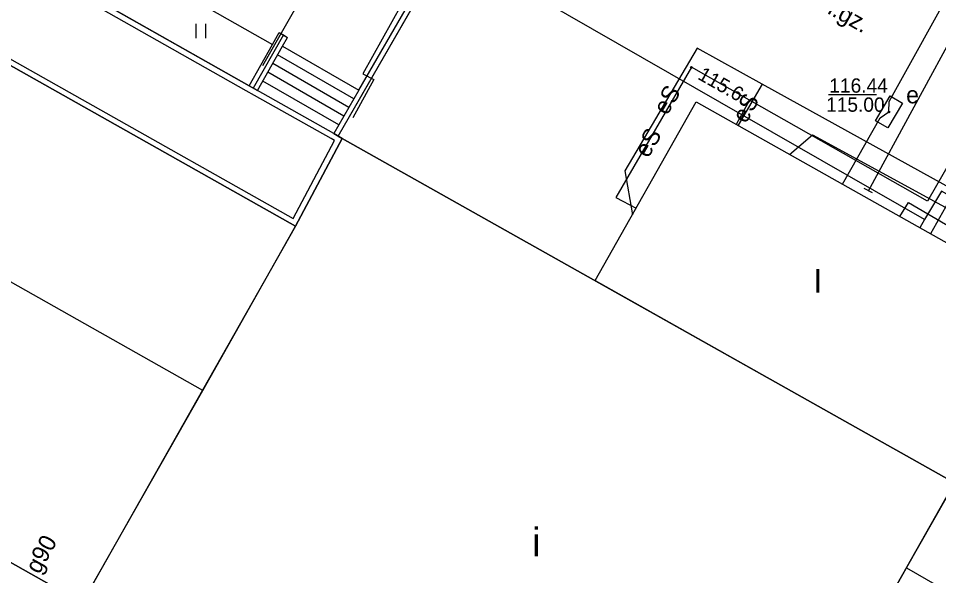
# Model space of a CAD drawing. Extents: x 6434771 to 6436222, y 5663454 to 5664782.
# Drawn here: x 6435467.52 to 6435515.76, y 5664011.5 to 5664040.71 of the extents above; entities that cross this region are included whole.
import ezdxf

# ---------------------------------------------------------------- set-up
doc = ezdxf.new("R2010")
doc.units = 0
for name, color, linetype in [('Warstwa 1', 7, 'Continuous'), ('Warstwa 10', 7, 'Continuous'), ('Warstwa 11', 7, 'Continuous'), ('Warstwa 12', 7, 'Continuous'), ('Warstwa 13', 7, 'Continuous'), ('Warstwa 14', 7, 'Continuous'), ('Warstwa 20', 7, 'Continuous'), ('Warstwa 3', 7, 'Continuous'), ('Warstwa 30', 7, 'Continuous'), ('Warstwa 35', 7, 'Continuous'), ('Warstwa 36', 7, 'Continuous'), ('Warstwa 4', 7, 'Continuous'), ('Warstwa 5', 7, 'Continuous'), ('Warstwa 51', 7, 'Continuous'), ('Warstwa 6', 7, 'Continuous'), ('Warstwa 9', 7, 'Continuous')]:
    doc.layers.add(name, color=color, linetype=linetype)

msp = doc.modelspace()

# ---------------------------------------------------------------- linework, layer by layer
at = {"layer": 'Warstwa 1'}
for points in [[(6435401.224, 5664064.098), (6435394.97, 5664053.023), (6435426.378, 5664035.204), (6435425.58, 5664033.753), (6435438.642, 5664026.405), (6435439.429, 5664027.826), (6435470.858, 5664010.066), (6435477.192, 5664021.21), (6435482.05, 5664029.82), (6435406.028, 5664072.701)], [(6435470.858, 5664010.066), (6435502.85, 5663992.05), (6435516.6, 5664016.36), (6435484.497, 5664034.423), (6435482.05, 5664029.82), (6435477.17, 5664021.22)]]:
    msp.add_lwpolyline(points, close=True, dxfattribs=at)
at = {"layer": 'Warstwa 10'}
for points in [[(6435512.08, 5664031.68), (6435519.26, 5664044.9), (6435520.43, 5664047.46), (6435517.52, 5664049.32), (6435488.86, 5664065.55), (6435459.11, 5664082.2), (6435427.46, 5664100.1), (6435402.03, 5664114.43), (6435399.19, 5664115.75), (6435391.2, 5664109.31), (6435384.85, 5664113.55), (6435364.69, 5664124.71), (6435341.99, 5664084.56), (6435345.46, 5664082.7), (6435349.36, 5664079.95), (6435341.23, 5664057.14), (6435338.72, 5664053.07), (6435311.53, 5664008.68), (6435286.89, 5663965.43), (6435277.879, 5663970.039)], [(6435496.49, 5663969.031), (6435500.23, 5663976.24), (6435503.74, 5663982.62), (6435511.43, 5663978.26), (6435514.06, 5663981.12), (6435520.38, 5663977.64), (6435546.9, 5663962.77), (6435554.45, 5663958.55), (6435566.67, 5663980.91), (6435578.32, 5664002.42), (6435588.52, 5664021.13), (6435584.49, 5664024.31), (6435582.21, 5664026.18), (6435582.15, 5664028.22), (6435560.04, 5664040.82), (6435552.17, 5664044.71), (6435550.19, 5664044.88), (6435539.09, 5664051.38), (6435529.8, 5664056.9), (6435522.03, 5664043.07), (6435515.18, 5664031.14), (6435505.855, 5664036.42)], [(6435506.52, 5664037.26), (6435503.1, 5664039.15), (6435499.31, 5664032.72), (6435499.71, 5664030.42)], [(6435505.855, 5664036.42), (6435502.8, 5664038.15), (6435498.84, 5664031.32), (6435499.9, 5664030.76)], [(6435497.391, 5663941.416), (6435498.28, 5663943.01), (6435508.2, 5663960.36), (6435508.74, 5663961.31), (6435509.79, 5663961.54), (6435514.43, 5663958.96), (6435524.91, 5663977.49), (6435527.26, 5663976.15), (6435540.93, 5663999.73), (6435548.76, 5664013.92), (6435506.52, 5664037.26)], [(6435506.52, 5664037.26), (6435505.25, 5664035.11)], [(6435505.855, 5664036.42), (6435505.158, 5664035.157)], [(6435507.945, 5664033.586), (6435509.15, 5664034.61), (6435525.36, 5664025.76), (6435526.17, 5664024.35), (6435522.1, 5664017.13), (6435517.75, 5664009.42), (6435516.25, 5664006.75), (6435508.91, 5663993.68), (6435505.78, 5663990.2), (6435493.88, 5663969.61), (6435492.79, 5663967.41), (6435492.23, 5663967.39), (6435480.28, 5663966.83), (6435479.05, 5663966.59)]]:
    msp.add_lwpolyline(points, dxfattribs=at)
at = {"layer": 'Warstwa 12'}
for points in [[(6435510.73, 5664032.016), (6435512.69, 5664035.5), (6435513.16, 5664035.81), (6435513.17, 5664036.36), (6435520.37, 5664049.35)], [(6435484.1, 5664044.85), (6435480.32, 5664038.23)], [(6435488.62, 5664043.28), (6435485.57, 5664037.81), (6435486.16, 5664037.52), (6435485.05, 5664035.5)], [(6435515.03, 5664030.17), (6435492.26, 5664043.25)], [(6435514.628, 5663957.914), (6435524.635, 5663975.883), (6435524.91, 5663976.15), (6435525.206, 5663975.946), (6435526.7, 5663975.08), (6435526.92, 5663974.96), (6435527.04, 5663975.17), (6435549.45, 5664013.81), (6435549.62, 5664014.11), (6435549.41, 5664014.23), (6435517.25, 5664032.33), (6435517.03, 5664032.44), (6435516.91, 5664032.22), (6435515.333, 5664029.42)], [(6435541.7, 5664014.43), (6435542.48, 5664016.69), (6435515.92, 5664031.66), (6435515.03, 5664030.17)], [(6435513.732, 5664030.323), (6435514.19, 5664031.07), (6435526.88, 5664023.62), (6435506.54, 5663988.46), (6435496.08, 5663969.12), (6435489.36, 5663972.27), (6435481.32, 5663974.34), (6435464.32, 5663970.34), (6435455.91, 5663967.5), (6435446.05, 5663978.39), (6435434.311, 5663978.9)], [(6435515.03, 5664030.17), (6435514.777, 5664029.734)]]:
    msp.add_lwpolyline(points, dxfattribs=at)
at = {"layer": 'Warstwa 14'}
msp.add_line((6435512.504, 5664036.699), (6435509.988, 5664036.699), dxfattribs=at)
for centre in [(6435502.8, 5664038.15), (6435513.16, 5664035.81)]:
    msp.add_circle(centre, 0.045, dxfattribs=at)
at = {"layer": 'Warstwa 20'}
msp.add_line((6435512.3, 5664031.561), (6435511.86, 5664031.799), dxfattribs=at)
at = {"layer": 'Warstwa 30'}
for p, q in [((6435497.751, 5664026.966), (6435503.06, 5664036.34)), ((6435503.06, 5664036.34), (6435521.63, 5664025.87)), ((6435497.751, 5664026.966), (6435516.6, 5664016.36)), ((6435514.087, 5664011.916), (6435516.152, 5664015.569)), ((6435514.087, 5664011.916), (6435515.69, 5664010.99))]:
    msp.add_line(p, q, dxfattribs=at)
at = {"layer": 'Warstwa 35'}
for points in [[(6435482.05, 5664029.82), (6435484.497, 5664034.423), (6435484.063, 5664034.673), (6435480.052, 5664036.933), (6435479.618, 5664037.18), (6435413.743, 5664074.44), (6435413.309, 5664074.688), (6435409.114, 5664077.07), (6435408.677, 5664077.313), (6435406.028, 5664072.701)], [(6435481.929, 5664030.232), (6435484.096, 5664034.308), (6435483.914, 5664034.412), (6435479.904, 5664036.672), (6435479.47, 5664036.919), (6435413.595, 5664074.179), (6435413.161, 5664074.427), (6435408.967, 5664076.808), (6435408.79, 5664076.907), (6435406.439, 5664072.814)]]:
    msp.add_lwpolyline(points, close=True, dxfattribs=at)
at = {"layer": 'Warstwa 36'}
for p, q in [((6435485.114, 5664036.495), (6435481.111, 5664038.803)), ((6435484.851, 5664036.04), (6435480.852, 5664038.346)), ((6435484.588, 5664035.584), (6435480.593, 5664037.888)), ((6435484.326, 5664035.129), (6435480.333, 5664037.43))]:
    msp.add_line(p, q, dxfattribs=at)
msp.add_lwpolyline([(6435484.063, 5664034.673), (6435480.052, 5664036.933), (6435481.37, 5664039.261), (6435485.377, 5664036.95)], close=True, dxfattribs=at)
at = {"layer": 'Warstwa 4'}
for points in [[(6435394.97, 5664053.023), (6435401.224, 5664064.098), (6435432.7, 5664046.35), (6435433.54, 5664047.83), (6435446.55, 5664040.48), (6435445.71, 5664039), (6435477.17, 5664021.22), (6435470.858, 5664010.066), (6435439.429, 5664027.826), (6435438.642, 5664026.405), (6435425.58, 5664033.753), (6435426.378, 5664035.204)], [(6435513.216, 5664036.647), (6435513.863, 5664036.267), (6435513.104, 5664034.973), (6435512.457, 5664035.353)]]:
    msp.add_lwpolyline(points, close=True, dxfattribs=at)
at = {"layer": 'Warstwa 5'}
for p, q in [((6435454.236, 5664054.398), (6435480.85, 5664039.352)), ((6435452.516, 5664052.51), (6435479.617, 5664037.181)), ((6435476.842, 5664039.674), (6435476.842, 5664040.424)), ((6435477.342, 5664039.674), (6435477.342, 5664040.424)), ((6435479.617, 5664037.181), (6435480.85, 5664039.352))]:
    msp.add_line(p, q, dxfattribs=at)
at = {"layer": 'Warstwa 51'}
for points in [[(6435484.28, 5664034.548), (6435490.298, 5664044.984)], [(6435481.2, 5664039.969), (6435481.635, 5664039.721)], [(6435481.418, 5664039.845), (6435479.835, 5664037.057)], [(6435479.617, 5664037.181), (6435480.052, 5664036.933)], [(6435484.063, 5664034.673), (6435484.496, 5664034.424)]]:
    msp.add_lwpolyline(points, dxfattribs=at)
at = {"layer": 'Warstwa 6'}
msp.add_circle((6435513.161, 5664035.81), 0.045, dxfattribs=at)
at = {"layer": 'Warstwa 9'}
for p, q in [((6435454.236, 5664054.398), (6435480.85, 5664039.352)), ((6435484.28, 5664034.548), (6435490.298, 5664044.984)), ((6435485.377, 5664036.95), (6435490.085, 5664045.115)), ((6435480.85, 5664039.352), (6435481.2, 5664039.969)), ((6435481.2, 5664039.969), (6435481.418, 5664039.845)), ((6435481.373, 5664039.259), (6435481.635, 5664039.722)), ((6435481.418, 5664039.845), (6435481.635, 5664039.722)), ((6435481.373, 5664039.259), (6435485.377, 5664036.95)), ((6435484.28, 5664034.548), (6435484.496, 5664034.424)), ((6435484.496, 5664034.424), (6435516.6, 5664016.36)), ((6435512.081, 5664008.37), (6435516.6, 5664016.36))]:
    msp.add_line(p, q, dxfattribs=at)

# ---------------------------------------------------------------- texts
at = {"layer": 'Warstwa 11'}
for rotation, p in [(59.4845, (6435501.524, 5664035.59)), (61.1002, (6435505.674, 5664035.161)), (59.897, (6435500.537, 5664033.349))]:
    msp.add_text('eS', height=0.9, rotation=rotation, dxfattribs=at).set_placement(p)
at = {"layer": 'Warstwa 13'}
msp.add_text('g90', height=0.9, rotation=61.2091, dxfattribs=at).set_placement((6435468.614, 5664011.537))
at = {"layer": 'Warstwa 14'}
msp.add_text('115.6', height=0.75, rotation=330.4821, dxfattribs=at).set_placement((6435503.081, 5664037.565))
msp.add_text('115.00', height=0.75, dxfattribs=at).set_placement((6435509.863, 5664035.82))
at = {"layer": 'Warstwa 3'}
msp.add_text('i', height=1.5, dxfattribs=at).set_placement((6435494.454, 5664012.507))
at = {"layer": 'Warstwa 30'}
msp.add_text('I', height=1.25, dxfattribs=at).set_placement((6435509.198, 5664026.327))
at = {"layer": 'Warstwa 5'}
msp.add_text('e', height=0.9, dxfattribs=at).set_placement((6435514.06, 5664036.261))
at = {"layer": 'Warstwa 6'}
msp.add_text('116.44', height=0.75, dxfattribs=at).set_placement((6435510.032, 5664036.82))
at = {"layer": 'Warstwa 9'}
msp.add_text('ch.gz.', height=0.9, rotation=330.5852, dxfattribs=at).set_placement((6435509.013, 5664041.494))

doc.saveas('drawing.dxf')
